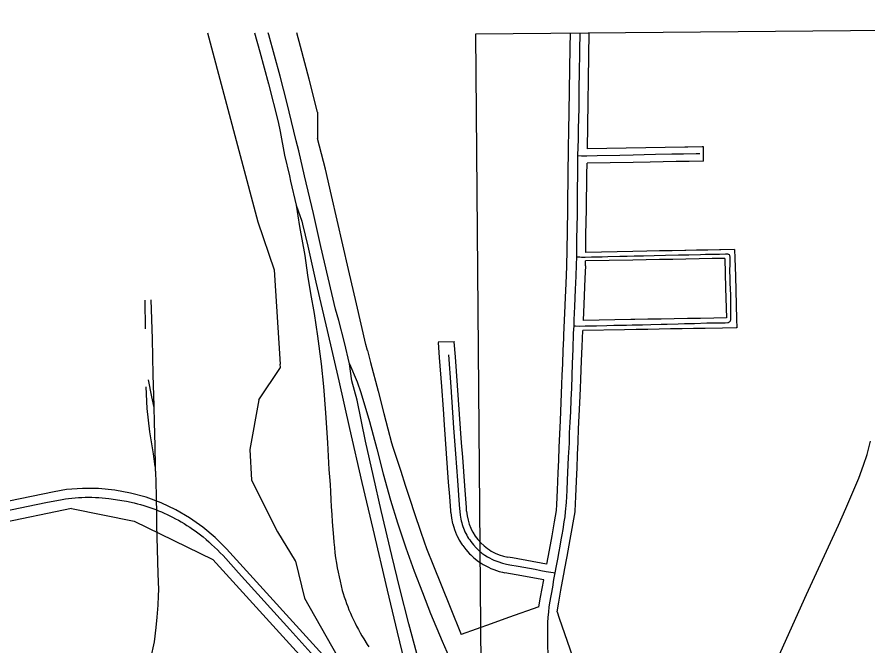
# Model space of a CAD drawing. Extents: x -2233 to 187241, y 4582 to 150524.
# Drawn here: x 98369 to 101330, y 60888 to 63077 of the extents above; entities that cross this region are included whole.
import ezdxf

# ---------------------------------------------------------------- set-up
doc = ezdxf.new("R2010")
doc.units = 0
for name, color, linetype in [('GE_X_CL_2000', 7, 'Continuous'), ('RD_X_RR_1', 7, 'Continuous'), ('RW_X_Fee_RW', 7, 'Continuous'), ('TI_BORDER', 7, 'Continuous')]:
    doc.layers.add(name, color=color, linetype=linetype)

msp = doc.modelspace()

# ---------------------------------------------------------------- linework, layer by layer
at = {"layer": 'GE_X_CL_2000'}
for points in [[(99195.3, 63021.6), (99213.6, 62956.1), (99243.6, 62845), (99277.6, 62711.9), (99284.6, 62678.9), (99299.5, 62596.2), (99316.3, 62524.8), (99320.7, 62506.2), (99340.1, 62422.4)], [(99525.8, 61870.1), (99507.9, 61944.7), (99488.8, 62020.5), (99477, 62059.9), (99426.2, 62278.5), (99400, 62392.9), (99369.2, 62524.8), (99349, 62610.8), (99340.5, 62646.5), (99307.2, 62780.9), (99284.1, 62870.9), (99245.1, 63014.9), (99243.2, 63021.6)], [(100326.7, 63021.6), (100325.8, 62960.8), (100325.1, 62876.5), (100324, 62836.1), (100323.3, 62790.4), (100323.3, 62759.3), (100321.6, 62687.6), (100321.2, 62651.5), (100319.5, 62594.5)], [(100319.5, 62594.5), (100332.6, 62594.2), (100351.2, 62594.2), (100387.2, 62594.8), (100466.5, 62596.4), (100512.8, 62597.5), (100551.1, 62598.3), (100590.7, 62599.6), (100647.5, 62600.5), (100688.3, 62601.1), (100732.1, 62602.2), (100744.7, 62602.3)], [(100319.5, 62594.5), (100319.4, 62554.1), (100319.2, 62524.8), (100318.4, 62480.8), (100318.1, 62441.2), (100317.4, 62389.7), (100316, 62304), (100315.5, 62263.2), (100315.2, 62242.7)], [(99340.1, 62422.4), (99351.6, 62348), (99370.1, 62246.7), (99379.7, 62178.8), (99390.1, 62114.4), (99402.2, 62044.9), (99414.1, 61966.6), (99426.8, 61870.5), (99435.2, 61791.4), (99442.7, 61699.1), (99449.2, 61595), (99454.2, 61502.2), (99456.3, 61476.3), (99458.1, 61450.3), (99459.7, 61424.4), (99461.1, 61398.4), (99462.4, 61372.2), (99463.9, 61345.9), (99465.5, 61319.7), (99467.4, 61293.5), (99469.5, 61267.3), (99471.1, 61249.1), (99473, 61230.9), (99475.1, 61212.8), (99477.5, 61194.6), (99480.2, 61176.5), (99483, 61160.6), (99486, 61144.7), (99489.3, 61128.9), (99492.7, 61113.1), (99496.4, 61097.3), (99500.3, 61081.6), (99503.7, 61070.2), (99507.4, 61058.9), (99511.2, 61047.6), (99515.2, 61036.4), (99519.4, 61025.3), (99523.8, 61014.2), (99528.8, 61002.5), (99533.9, 60990.9), (99539.3, 60979.4), (99544.8, 60968), (99550.5, 60956.7), (99556.5, 60945.4), (99562.6, 60934.3), (99568.9, 60923.3), (99575.5, 60912.4), (99587.4, 60893.1), (99592.8, 60884.7)], [(99340.1, 62422.4), (99359.5, 62366), (99361.8, 62356.1), (99380.1, 62279.1), (99408.3, 62154), (99448, 61986.2), (99488.4, 61810.8), (99525.8, 61644.5), (99568.5, 61456.9), (99606.6, 61296), (99656.9, 61082.4), (99691.3, 60936), (99732.4, 60767.4)], [(100315.2, 62242.7), (100321.3, 62242.2), (100327.4, 62241.9), (100333.5, 62241.7), (100339.6, 62241.6), (100345.7, 62241.6), (100367.5, 62241.9), (100391, 62242.4), (100405, 62242.4), (100424.4, 62243.1), (100466.5, 62244.2), (100491.3, 62244.6), (100515.9, 62245.4), (100548.8, 62246), (100585.9, 62247.1), (100625.3, 62248.2), (100670.5, 62248.8), (100706.6, 62249.7), (100747.5, 62251), (100764.6, 62251.1), (100786, 62251.6), (100813.4, 62252.1), (100834.5, 62253.2)], [(100834.5, 62253.2), (100836.7, 62253.3), (100838.8, 62253.1), (100840.9, 62252.8), (100843, 62252.2), (100845, 62251.5), (100846.9, 62250.5), (100847.8, 62248.2), (100848.4, 62245.8), (100848.7, 62243.4), (100849.1, 62233.3), (100849.2, 62225.7), (100849.1, 62218), (100848.7, 62210.4), (100848.5, 62202.2), (100848.4, 62194), (100848.5, 62185.8), (100848.9, 62177.6), (100849.5, 62169.4), (100849.6, 62151.1), (100851.3, 62110.5), (100851.7, 62066), (100851.9, 62039), (100851.7, 62026.7), (100851.8, 62025), (100851.7, 62023.3), (100851.3, 62021.7), (100850.7, 62020.2), (100849.9, 62018.7), (100849, 62017.4), (100847.8, 62016.2), (100846.5, 62015.2), (100845, 62014.3)], [(100315.2, 62242.7), (100314.1, 62214.2), (100313.2, 62175.3), (100311.4, 62128.5), (100308.8, 62070.1), (100306.4, 62023.1), (100305.8, 62002.2)], [(100305.8, 62002.2), (100311.8, 62001.8), (100325.4, 62001.6), (100346, 62001.7), (100385.7, 62002.6), (100421.6, 62003.5), (100446, 62004.3), (100489.1, 62004.7), (100509.8, 62005.6), (100545.1, 62006), (100574.4, 62007.1), (100610, 62007.9), (100631, 62008.6), (100668.8, 62009.6), (100691.3, 62010.2), (100725.9, 62010.9), (100769.6, 62012.2), (100802.5, 62012.4), (100832.4, 62012.7), (100841.9, 62013.3), (100843.5, 62013.7), (100845, 62014.3)], [(100305.8, 62002.2), (100304.5, 61977), (100302.7, 61921.3), (100300.7, 61870.6), (100297.7, 61785.7), (100295.7, 61745.5), (100294.5, 61703.3), (100292.7, 61667.1), (100290.6, 61629.3), (100289.6, 61593.7), (100287.1, 61544.8), (100283.4, 61464.8), (100282, 61429.3), (100279.8, 61387.1), (100276.5, 61354.5), (100274.4, 61337.4), (100272, 61319.7), (100267.8, 61293.9), (100264.5, 61275.2), (100261.1, 61258), (100257.6, 61235.9), (100254.1, 61216.4), (100249.2, 61190.7), (100244.6, 61167.1), (100240.4, 61143.1)], [(99870.5, 61901.1), (99878.2, 61789.7), (99887.9, 61646.8), (99894.5, 61556.3), (99901, 61464), (99907.1, 61379.8), (99910.9, 61342.8), (99911.9, 61336.2), (99913.1, 61329.7), (99914.5, 61323.2), (99916.1, 61316.8), (99918, 61310.4), (99920, 61304.2), (99922.3, 61297.9), (99924.8, 61291.8), (99927.5, 61285.7), (99930.3, 61279.8), (99933.4, 61273.9), (99936.7, 61268.2), (99940.1, 61262.5), (99943.8, 61257), (99947.6, 61251.6), (99957.1, 61239.7), (99966.4, 61229.1), (99976.2, 61219.9), (99986.2, 61211.4), (99996, 61204.3), (100006, 61198.2), (100027.8, 61187.2), (100041.5, 61181.6), (100058.1, 61176.8), (100072.5, 61173), (100084, 61171), (100112.3, 61165.4), (100132.3, 61162.3), (100152.5, 61158.6), (100171.9, 61155.1), (100191.7, 61151.1), (100210.1, 61147.8), (100233.9, 61143.9), (100240.4, 61143.1)], [(99525.8, 61870.1), (99552.8, 61807.6), (99565.3, 61770.7), (99594.9, 61669), (99620.2, 61574.3), (99642.8, 61487), (99668.8, 61396.1), (99693.2, 61316.8), (99722.1, 61229.6), (99751.2, 61148.1), (99779.2, 61074.1), (99807.8, 61000.7), (99847.7, 60904.8), (99880.4, 60830.3), (99910.7, 60764.1), (99940.3, 60703.2), (99971.6, 60638.8), (99986.6, 60608.3), (99998.7, 60583.9), (100010.1, 60559.9), (100027.9, 60524.8), (100037, 60505.3), (100061.3, 60458)], [(99767.5, 60832.2), (99732.4, 60965), (99700.4, 61087.7), (99673, 61202.9), (99636.3, 61360), (99608.9, 61478.2), (99581.4, 61600.3), (99552.5, 61743.7), (99534.1, 61810.8), (99525.8, 61870.1)], [(98289.2, 61350.8), (98407.7, 61374.4), (98468.5, 61386.9), (98525.6, 61397.9), (98536.9, 61399.6), (98548.4, 61401.2), (98559.8, 61402.5), (98571.3, 61403.5), (98582.8, 61404.4), (98594.5, 61405), (98606.2, 61405.5), (98617.9, 61405.7), (98629.6, 61405.6), (98641.3, 61405.3), (98653, 61404.8), (98664.7, 61404), (98676.4, 61403), (98688, 61401.7), (98741.7, 61393.6), (98749.3, 61392.5), (98776.9, 61386.1), (98788, 61383.1), (98798.9, 61380), (98809.7, 61376.7), (98820.5, 61373.3), (98841.2, 61366.2), (98851.3, 61362.5), (98861.3, 61358.6), (98871.2, 61354.5), (98881, 61350.2), (98890.7, 61345.7), (98900.4, 61341.1), (98909.8, 61336.2), (98920, 61330.9), (98930.1, 61325.4), (98940.1, 61319.7), (98950.1, 61313.8), (98959.9, 61307.7), (98969.6, 61301.5), (98979.1, 61295), (98988.6, 61288.4), (98997.9, 61281.6), (99007.1, 61274.6), (99016.1, 61267.4), (99026.6, 61258.7), (99035.6, 61250.9), (99045.9, 61241.6), (99056.1, 61232.1), (99066, 61222.4), (99075.8, 61212.5), (99085.5, 61202.5), (99094.9, 61192.3), (99138.9, 61143.1), (99228.2, 61044.6), (99318.4, 60945), (99422.7, 60829.5)], [(100240.4, 61143.1), (100236, 61118.9), (100231.5, 61093.1), (100221.3, 61038), (100219.6, 61023.4), (100217.8, 61007.3), (100216, 60987.2), (100214.9, 60969.9), (100214.6, 60950.8), (100214.4, 60927.7), (100214.9, 60890.5), (100215.5, 60858.8), (100217, 60826.4), (100218.7, 60785.5), (100219.7, 60754.9), (100223.9, 60661), (100225.1, 60625.8), (100226.2, 60599.8), (100229.3, 60552.5), (100229.9, 60534)]]:
    msp.add_lwpolyline(points, dxfattribs=at)
at = {"layer": 'RD_X_RR_1'}
msp.add_line((98816.1, 61991.5), (98814.8, 62091.4), dxfattribs=at)
for points in [[(98834.9, 62092.2), (98839.1, 61957.3), (98841.6, 61831.2), (98844.8, 61724), (98845, 61717.7)], [(98825.5, 61814.7), (98837.1, 61754.6), (98845, 61717.7)], [(98849.6, 61512.6), (98843.5, 61556.4), (98831.3, 61632.9), (98821.3, 61714), (98817.7, 61790.4)], [(98845, 61717.7), (98846.2, 61669.2), (98846.2, 61668.5), (98848.1, 61582.9), (98849.6, 61512.6)], [(100727.7, 60208.1), (100757.8, 60273.2), (100836.5, 60449.1), (100924, 60642), (101016.3, 60845.6), (101116.2, 61066.7), (101226.7, 61308.5), (101253, 61366.6), (101298.5, 61471.6), (101313.8, 61517.3), (101326.9, 61554.6), (101338.9, 61601.3)], [(98849.6, 61512.6), (98849.9, 61497.1), (98850, 61496.4), (98852.5, 61412.9), (98854, 61339.6), (98854.3, 61310.9), (98854.3, 61309.8)], [(98854.3, 61310.9), (98854.3, 61309.8), (98859.1, 61139), (98859.1, 61138.7)], [(98859.1, 61139), (98859.1, 61138.7), (98860.8, 61085.2), (98860.2, 61062.2), (98859, 61030.3), (98855.3, 60988.3), (98851.5, 60952.4), (98845.6, 60902.2), (98833.4, 60844.5), (98826.7, 60808), (98815.9, 60752.2), (98804.3, 60689.2), (98788.4, 60610.2), (98774.8, 60537.3), (98752.8, 60421.3), (98729.6, 60302.7), (98717.3, 60238.5), (98706.4, 60182.3)]]:
    msp.add_lwpolyline(points, dxfattribs=at)
at = {"layer": 'RW_X_Fee_RW'}
for p, q in [((99032.1, 63021.6), (99207, 62363.6)), ((99414.5, 62746.2), (99414.4, 62654.1)), ((99441.6, 62547.7), (99414.4, 62654.1)), ((100757.2, 62575.5), (100757.6, 62600.5)), ((100757.6, 62600.5), (100758, 62625.6)), ((99207, 62363.6), (99263.8, 62197.1)), ((100346.6, 62211), (100347.1, 62227.9)), ((99263.8, 62197.1), (99284.1, 61868.3)), ((99582.6, 61937.8), (99550.1, 62078.5)), ((99587.7, 61915.9), (99582.6, 61937.8)), ((99835.3, 61944.2), (99834.2, 61945.4)), ((99285, 61857.1), (99284.1, 61868.3)), ((99209.6, 61744.2), (99285, 61857.1)), ((99209.6, 61744.2), (99179, 61572.3)), ((99179, 61572.3), (99184.1, 61465.5)), ((99184.1, 61465.5), (99275.5, 61284.8)), ((98497.6, 61425.1), (98061.2, 61335)), ((98558.5, 61366.2), (98062.6, 61263.8)), ((98558.5, 61366.2), (98776.1, 61322)), ((98776.1, 61322), (99050.5, 61188.5)), ((99097.7, 61225.9), (99473.8, 60813.2)), ((99050.5, 61188.5), (99427.8, 60774.7)), ((99337.2, 61182.9), (99369.5, 61054.8)), ((99369.5, 61054.8), (99517, 60794.2))]:
    msp.add_line(p, q, dxfattribs=at)
for points in [[(99414.5, 62746.2), (99385.4, 62860.5), (99355.1, 62974.4), (99342, 63021.6)], [(100293, 63021.6), (100292.2, 62969.2), (100291.1, 62896.2), (100290, 62821.2), (100288.9, 62746.2), (100287.9, 62681.5), (100287, 62621.5), (100284.1, 62428.3), (100283.9, 62417.3), (100282.5, 62321.1), (100281.8, 62276.3), (100281.7, 62266.3), (100280.7, 62210.3)], [(100359, 63021.6), (100353, 62618)], [(100758, 62625.6), (100752.9, 62625.5), (100702.9, 62624.5), (100692.4, 62624.3), (100353, 62618)], [(100757.2, 62575.5), (100707.2, 62574.6), (100662.2, 62573.8), (100617.2, 62572.9), (100572.2, 62572.1), (100512.2, 62571), (100352.2, 62568)], [(99550.1, 62078.5), (99522.5, 62197.8), (99462.7, 62456.3), (99441.6, 62547.7)], [(100347.5, 62257.9), (100348.5, 62320.1), (100349.1, 62363), (100349.8, 62408), (100350.4, 62448), (100351, 62488), (100351.6, 62528), (100352.2, 62568)], [(100865.9, 62267.5), (100817.9, 62266.6), (100812.9, 62266.5), (100772.9, 62265.8), (100732.9, 62265), (100695.9, 62264.3), (100692.9, 62264.3), (100648.9, 62263.5), (100604.9, 62262.7), (100559.9, 62261.8), (100511.4, 62260.9), (100347.5, 62257.9)], [(100865.9, 62267.5), (100866.7, 62237.5), (100868.4, 62175.5), (100869.7, 62125.5), (100871, 62075.6), (100872.3, 62025.6), (100873.1, 61995.6)], [(100831.7, 62236.9), (100787.7, 62236), (100741.9, 62235.2), (100696, 62234.3), (100650.2, 62233.5), (100604.3, 62232.6), (100558.5, 62231.8), (100511.5, 62230.9), (100347.1, 62227.9)], [(100831.7, 62236.9), (100834.5, 62133.4), (100837.2, 62029.9)], [(100280.7, 62210.3), (100280.6, 62209.2), (100278.1, 62149.6), (100276.1, 62100.5), (100273.8, 62046.5), (100270.7, 61970.6)], [(100346.6, 62211), (100344.8, 62166.8), (100341.1, 62078.2), (100338.7, 62020.7)], [(100837.2, 62029.9), (100793.2, 62029.1), (100747.3, 62028.3), (100701.5, 62027.4), (100655.6, 62026.6), (100609.8, 62025.7), (100563.9, 62024.9), (100518, 62024), (100504.9, 62023.8), (100338.7, 62020.7)], [(100332.9, 61880.4), (100334.9, 61930.5), (100337.2, 61985.6)], [(100873.1, 61995.6), (100871.2, 61995.5), (100823.1, 61994.7), (100763.1, 61993.5), (100723.1, 61992.8), (100683.1, 61992.1), (100643.1, 61991.3), (100603.2, 61990.6), (100563.2, 61989.8), (100523.2, 61989.1), (100482.2, 61988.3), (100337.2, 61985.6)], [(99891.2, 61947.1), (99835.2, 61945.4), (99834.2, 61945.4)], [(99891.2, 61947.1), (99890.7, 61946.7), (99890.3, 61946.1)], [(100270.7, 61970.6), (100270.2, 61958.6), (100268.5, 61917.6), (100266.5, 61870.5), (100264.8, 61830.4), (100263.5, 61797.8), (100258.3, 61672.9), (100256.3, 61625.2), (100254.4, 61580.2), (100252.5, 61535.2), (100250.7, 61490.3), (100248.2, 61430.3), (100246.1, 61380.4), (100245.2, 61359.8)], [(99878.4, 61352.8), (99877.9, 61358.8), (99874.3, 61408.7), (99870.6, 61458.5), (99867, 61508.4), (99863.4, 61558.3), (99859.8, 61608.1), (99856.1, 61658), (99852.2, 61711.9), (99846.5, 61790.7), (99839, 61892.4), (99835.3, 61944.2)], [(99933.2, 61356.8), (99932.2, 61370.4), (99926.8, 61445.3), (99923.1, 61495.2), (99919.5, 61545.1), (99915.9, 61594.9), (99912.2, 61644.8), (99908.6, 61694.7), (99905, 61744.5), (99901.3, 61794.4), (99897.7, 61844.3), (99894.1, 61894.1), (99890.3, 61946.1)], [(99587.7, 61915.9), (99598.4, 61874.9), (99624.9, 61774.5), (99645.3, 61696.8), (99659.3, 61643.7), (99672.3, 61594.5), (99676, 61580.1), (99687.5, 61545.5), (99703.7, 61496.5), (99719.8, 61447.6), (99736, 61398.6), (99752.2, 61349.6), (99772.6, 61287.7), (99784.9, 61250.5), (99794.1, 61227.6), (99818.3, 61167.2), (99844.8, 61101), (99875.9, 61023.4), (99913.9, 60928.2)], [(100311, 61354.8), (100311.1, 61357.4), (100313.2, 61408), (100315.4, 61461.9), (100317.4, 61509.3), (100319.2, 61551.2), (100319.3, 61554.2), (100321.1, 61597.2), (100321.1, 61599.2), (100323, 61644.1), (100324.9, 61689.1), (100326.8, 61734.5), (100328.9, 61784.7), (100330.2, 61816.6), (100332.9, 61880.4)], [(99097.7, 61225.9), (99058.1, 61265.5), (99015.2, 61301.6), (98969.4, 61333.9), (98920.9, 61362.1), (98870.2, 61386.1), (98817.7, 61405.5), (98763.6, 61420.4), (98708.5, 61430.6), (98652.7, 61435.9), (98596.6, 61436.5), (98540.7, 61432.2), (98497.6, 61425.1)], [(99933.2, 61356.8), (99935, 61341.5), (99938.1, 61326.5), (99942.6, 61311.8), (99947.8, 61298.6), (99948.3, 61297.5), (99955.2, 61283.8), (99963.3, 61270.7), (99972.6, 61258.4), (99982.8, 61247), (99994.1, 61236.5), (100006.2, 61227), (100012.8, 61222.7), (100019.1, 61218.6), (100032.7, 61211.4), (100046.9, 61205.5), (100061.5, 61200.8), (100076.5, 61197.3)], [(100245.2, 61359.8), (100238.1, 61320.5), (100229.2, 61271.3), (100220.2, 61222.1), (100211.3, 61172.9)], [(100247.7, 61007), (100253.7, 61040.3), (100261.4, 61082.6), (100273.9, 61150.9), (100274, 61151.9), (100282.8, 61199.9), (100293.4, 61258.1), (100311, 61354.8)], [(99878.4, 61352.8), (99880.7, 61332.7), (99884.6, 61314.2), (99884.8, 61313), (99890.6, 61293.6), (99898.1, 61274.8), (99898.6, 61274), (99907.3, 61256.8), (99917.9, 61239.6), (99919.8, 61237.2), (99930.1, 61223.5), (99943.6, 61208.4), (99947.4, 61204.9), (99958.4, 61194.7), (99974.3, 61182.2), (99980.5, 61178.2), (99991.3, 61171.2), (100009.1, 61161.8), (100017.9, 61158), (100027.7, 61153.9), (100047, 61147.7), (100058.4, 61145.1), (100066.7, 61143.2)], [(99275.5, 61284.8), (99336.9, 61184), (99337.2, 61182.9)], [(100211.3, 61172.9), (100093.2, 61194.3), (100076.5, 61197.3)], [(100201.5, 61118.8), (100106, 61136.1), (100066.7, 61143.2)], [(100184.4, 61024.5), (100190.5, 61058), (100201.5, 61118.8)], [(100184.4, 61024.5), (100078.9, 60986.9), (100018.9, 60965.6), (99913.9, 60928.2)], [(100247.7, 61007), (100255.3, 60984.8), (100273.6, 60931.9), (100319.9, 60797.9)]]:
    msp.add_lwpolyline(points, dxfattribs=at)
at = {"layer": 'TI_BORDER'}
for p, q in [((99964.7, 63018.5), (106664.5, 63077)), ((99991.5, 59956.3), (99964.7, 63018.5))]:
    msp.add_line(p, q, dxfattribs=at)

doc.saveas('drawing.dxf')
